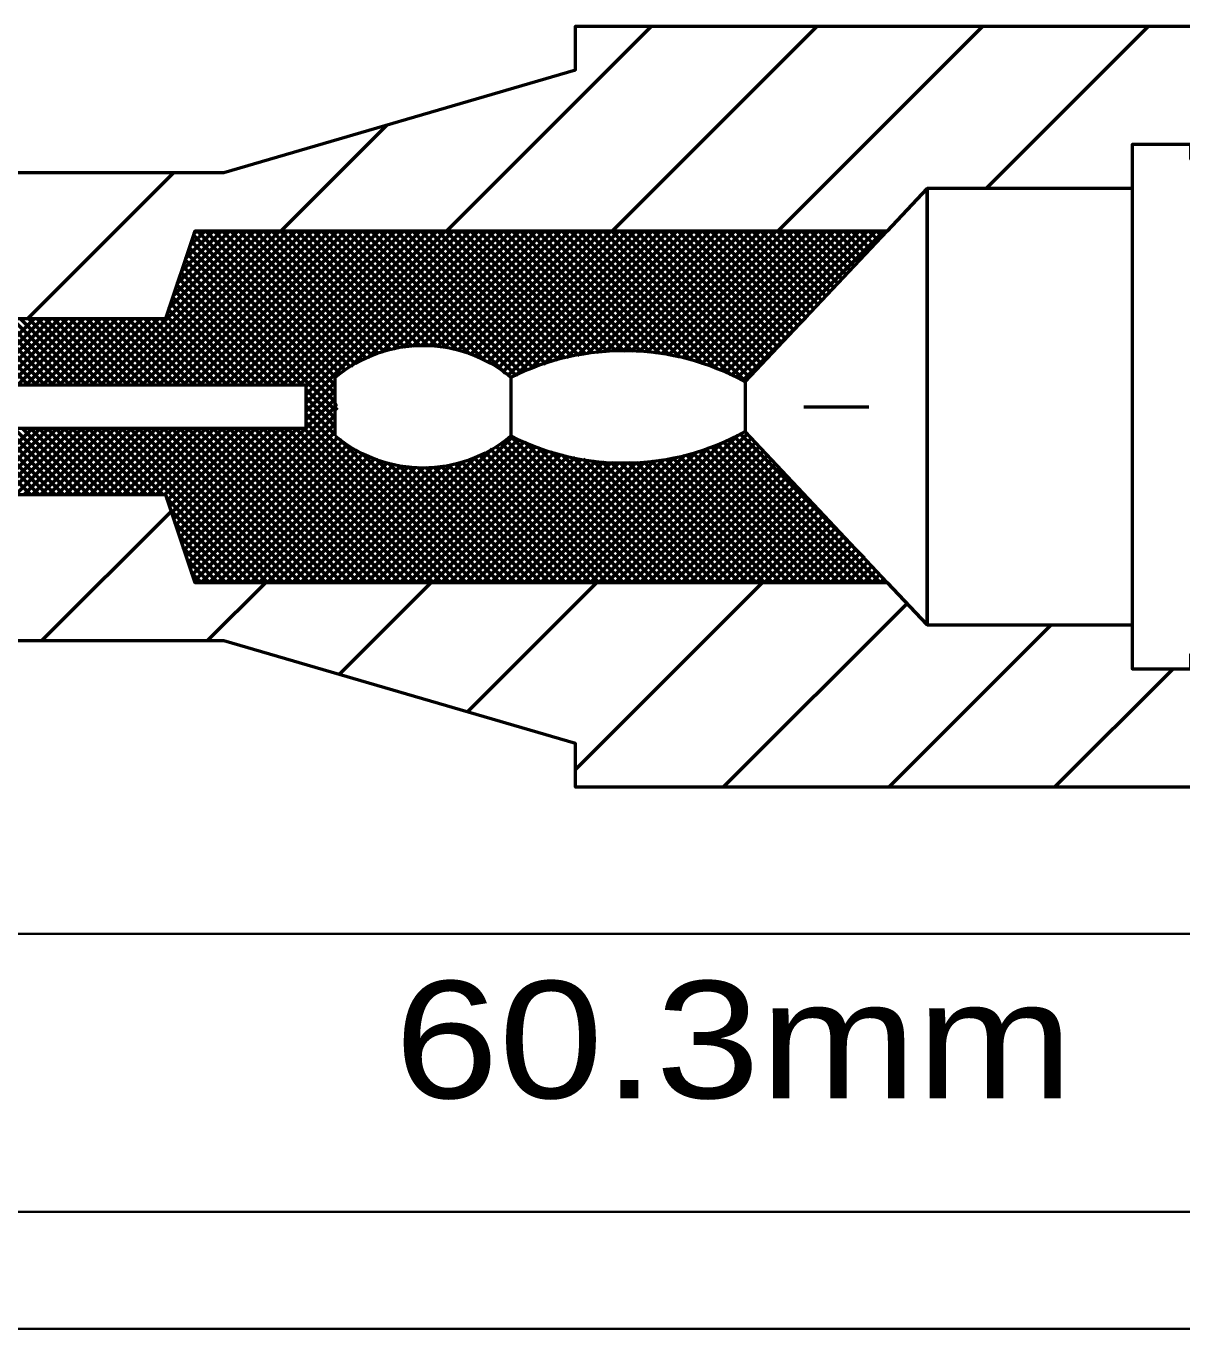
# Model space of a CAD drawing. Extents: x -32 to 824, y -6 to 538.
# Drawn here: x 569.6 to 593.29, y 240.93 to 267.63 of the extents above; entities that cross this region are included whole.
import ezdxf

# ---------------------------------------------------------------- set-up
doc = ezdxf.new("R2010")
doc.units = 0
doc.header["$LTSCALE"] = 1.1
doc.layers.add('1', color=7, linetype='Continuous', lineweight=53)

msp = doc.modelspace()

# ---------------------------------------------------------------- linework, layer by layer
at = {"layer": '1'}
for p, q in [((578.219, 263.433), (582.419, 267.633)), ((581.613, 263.433), (585.813, 267.633)), ((585.007, 263.433), (589.207, 267.633)), ((589.275, 264.307), (592.601, 267.633)), ((574.825, 263.433), (577, 265.608)), ((569.631, 261.633), (572.631, 264.633)), ((588.069, 264.307), (587.247, 263.433)), ((592.269, 264.307), (592.269, 255.359)), ((571.134, 260.283), (574.284, 263.433)), ((571.303, 260.283), (574.453, 263.433)), ((571.473, 260.283), (574.623, 263.433)), ((571.643, 260.283), (574.793, 263.433)), ((571.812, 260.283), (574.962, 263.433)), ((571.982, 260.283), (575.132, 263.433)), ((572.152, 260.283), (575.302, 263.433)), ((572.322, 260.283), (575.472, 263.433)), ((572.491, 260.283), (575.641, 263.433)), ((572.53, 261.849), (574.114, 263.433)), ((572.615, 262.104), (573.944, 263.433)), ((572.661, 260.283), (575.811, 263.433)), ((572.7, 262.358), (573.774, 263.433)), ((572.784, 262.613), (573.605, 263.433)), ((572.831, 260.283), (575.981, 263.433)), ((572.869, 262.867), (573.435, 263.433)), ((572.954, 263.122), (573.265, 263.433)), ((573, 260.283), (576.15, 263.433)), ((575.944, 260.437), (573.03, 263.351)), ((573.039, 263.376), (573.096, 263.433)), ((576.041, 260.51), (573.118, 263.433)), ((573.17, 260.283), (576.32, 263.433)), ((576.138, 260.583), (573.288, 263.433)), ((573.34, 260.283), (576.49, 263.433)), ((576.241, 260.649), (573.457, 263.433)), ((573.51, 260.283), (576.659, 263.433)), ((576.348, 260.713), (573.627, 263.433)), ((573.679, 260.283), (576.829, 263.433)), ((576.456, 260.773), (573.797, 263.433)), ((573.849, 260.283), (576.999, 263.433)), ((576.572, 260.827), (573.966, 263.433)), ((574.019, 260.283), (577.169, 263.433)), ((576.689, 260.88), (574.136, 263.433)), ((574.188, 260.283), (577.338, 263.433)), ((576.815, 260.924), (574.306, 263.433)), ((574.358, 260.283), (577.508, 263.433)), ((576.942, 260.967), (574.475, 263.433)), ((574.528, 260.283), (577.678, 263.433)), ((577.077, 261.001), (574.645, 263.433)), ((574.697, 260.283), (577.847, 263.433)), ((577.215, 261.033), (574.815, 263.433)), ((574.867, 260.283), (578.017, 263.433)), ((577.363, 261.055), (574.985, 263.433)), ((575.037, 260.283), (578.187, 263.433)), ((577.514, 261.073), (575.154, 263.433)), ((575.207, 260.283), (578.357, 263.433)), ((577.678, 261.079), (575.324, 263.433)), ((575.338, 260.245), (578.526, 263.433)), ((575.338, 260.075), (578.696, 263.433)), ((575.338, 259.905), (578.866, 263.433)), ((577.846, 261.081), (575.494, 263.433)), ((578.032, 261.064), (575.663, 263.433)), ((578.229, 261.037), (575.833, 263.433)), ((578.442, 260.993), (576.003, 263.433)), ((578.689, 260.917), (576.173, 263.433)), ((576.267, 260.664), (579.035, 263.433)), ((578.981, 260.794), (576.342, 263.433)), ((579.429, 260.516), (576.512, 263.433)), ((576.621, 260.849), (579.205, 263.433)), ((579.638, 260.477), (576.682, 263.433)), ((579.756, 260.528), (576.851, 263.433)), ((576.892, 260.95), (579.375, 263.433)), ((579.874, 260.58), (577.021, 263.433)), ((577.123, 261.012), (579.545, 263.433)), ((579.992, 260.631), (577.191, 263.433)), ((577.332, 261.051), (579.714, 263.433)), ((580.118, 260.676), (577.36, 263.433)), ((577.525, 261.074), (579.884, 263.433)), ((580.246, 260.717), (577.53, 263.433)), ((577.7, 261.079), (580.054, 263.433)), ((580.375, 260.758), (577.7, 263.433)), ((577.87, 261.079), (580.223, 263.433)), ((580.504, 260.798), (577.87, 263.433)), ((578.025, 261.065), (580.393, 263.433)), ((580.641, 260.832), (578.039, 263.433)), ((578.177, 261.047), (580.563, 263.433)), ((580.782, 260.86), (578.209, 263.433)), ((578.319, 261.019), (580.732, 263.433)), ((580.923, 260.889), (578.379, 263.433)), ((578.458, 260.989), (580.902, 263.433)), ((581.063, 260.918), (578.548, 263.433)), ((578.587, 260.948), (581.072, 263.433)), ((578.716, 260.908), (581.242, 263.433)), ((581.216, 260.935), (578.718, 263.433)), ((578.835, 260.857), (581.411, 263.433)), ((581.371, 260.95), (578.888, 263.433)), ((578.954, 260.806), (581.581, 263.433)), ((581.526, 260.965), (579.057, 263.433)), ((579.065, 260.747), (581.751, 263.433)), ((579.174, 260.687), (581.92, 263.433)), ((581.687, 260.974), (579.227, 263.433)), ((579.279, 260.622), (582.09, 263.433)), ((579.378, 260.552), (582.26, 263.433)), ((581.858, 260.972), (579.397, 263.433)), ((579.478, 260.481), (582.43, 263.433)), ((582.029, 260.971), (579.567, 263.433)), ((579.647, 260.481), (582.599, 263.433)), ((582.204, 260.965), (579.736, 263.433)), ((582.396, 260.944), (579.906, 263.433)), ((579.948, 260.612), (582.769, 263.433)), ((582.587, 260.922), (580.076, 263.433)), ((580.211, 260.706), (582.939, 263.433)), ((582.789, 260.89), (580.245, 263.433)), ((583.007, 260.842), (580.415, 263.433)), ((580.459, 260.784), (583.108, 263.433)), ((583.224, 260.793), (580.585, 263.433)), ((580.686, 260.841), (583.278, 263.433)), ((583.478, 260.709), (580.755, 263.433)), ((580.899, 260.884), (583.448, 263.433)), ((583.733, 260.625), (580.924, 263.433)), ((584.042, 260.485), (581.094, 263.433)), ((581.109, 260.924), (583.617, 263.433)), ((584.346, 260.351), (581.264, 263.433)), ((581.297, 260.943), (583.787, 263.433)), ((584.428, 260.438), (581.433, 263.433)), ((581.485, 260.961), (583.957, 263.433)), ((584.51, 260.526), (581.603, 263.433)), ((581.667, 260.974), (584.127, 263.433)), ((584.593, 260.613), (581.773, 263.433)), ((581.836, 260.973), (584.296, 263.433)), ((584.675, 260.701), (581.942, 263.433)), ((582.004, 260.971), (584.466, 263.433)), ((584.757, 260.788), (582.112, 263.433)), ((582.171, 260.969), (584.636, 263.433)), ((584.84, 260.875), (582.282, 263.433)), ((582.324, 260.952), (584.805, 263.433)), ((584.922, 260.963), (582.452, 263.433)), ((582.476, 260.934), (584.975, 263.433)), ((585.004, 261.05), (582.621, 263.433)), ((582.629, 260.917), (585.145, 263.433)), ((582.774, 260.893), (585.315, 263.433)), ((585.086, 261.138), (582.791, 263.433)), ((582.913, 260.862), (585.484, 263.433)), ((585.169, 261.225), (582.961, 263.433)), ((583.052, 260.832), (585.654, 263.433)), ((585.251, 261.313), (583.13, 263.433)), ((583.191, 260.801), (585.824, 263.433)), ((585.333, 261.4), (583.3, 263.433)), ((583.322, 260.762), (585.993, 263.433)), ((583.449, 260.719), (586.163, 263.433)), ((585.416, 261.487), (583.47, 263.433)), ((583.576, 260.677), (586.333, 263.433)), ((585.498, 261.575), (583.639, 263.433)), ((583.704, 260.634), (586.502, 263.433)), ((585.58, 261.662), (583.809, 263.433)), ((583.823, 260.584), (586.672, 263.433)), ((583.94, 260.531), (586.842, 263.433)), ((585.662, 261.75), (583.979, 263.433)), ((584.057, 260.478), (587.012, 263.433)), ((585.745, 261.837), (584.149, 263.433)), ((584.173, 260.425), (587.181, 263.433)), ((585.827, 261.925), (584.318, 263.433)), ((584.338, 260.343), (587.247, 263.433)), ((585.909, 262.012), (584.488, 263.433)), ((585.991, 262.099), (584.658, 263.433)), ((586.074, 262.187), (584.827, 263.433)), ((586.156, 262.274), (584.997, 263.433)), ((586.238, 262.362), (585.167, 263.433)), ((586.321, 262.449), (585.337, 263.433)), ((586.403, 262.536), (585.506, 263.433)), ((586.485, 262.624), (585.676, 263.433)), ((586.567, 262.711), (585.846, 263.433)), ((586.65, 262.799), (586.015, 263.433)), ((586.732, 262.886), (586.185, 263.433)), ((586.814, 262.974), (586.355, 263.433)), ((586.897, 263.061), (586.524, 263.433)), ((586.979, 263.149), (586.694, 263.433)), ((587.061, 263.236), (586.864, 263.433)), ((587.143, 263.323), (587.034, 263.433)), ((587.226, 263.411), (587.203, 263.433)), ((575.938, 260.104), (572.946, 263.096)), ((575.938, 260.274), (572.988, 263.223)), ((575.938, 259.764), (572.861, 262.842)), ((575.938, 259.934), (572.903, 262.969)), ((575.08, 260.283), (572.776, 262.587)), ((575.25, 260.283), (572.818, 262.714)), ((574.571, 260.283), (572.649, 262.205)), ((574.74, 260.283), (572.691, 262.333)), ((574.91, 260.283), (572.734, 262.46)), ((574.231, 260.283), (572.564, 261.951)), ((574.401, 260.283), (572.606, 262.078)), ((573.892, 260.283), (572.479, 261.696)), ((574.062, 260.283), (572.521, 261.823)), ((584.287, 260.37), (585.579, 261.661)), ((569.649, 260.283), (568.299, 261.633)), ((568.418, 260.283), (569.768, 261.633)), ((569.819, 260.283), (568.469, 261.633)), ((568.588, 260.283), (569.938, 261.633)), ((569.989, 260.283), (568.639, 261.633)), ((568.758, 260.283), (570.108, 261.633)), ((570.158, 260.283), (568.808, 261.633)), ((568.928, 260.283), (570.278, 261.633)), ((570.328, 260.283), (568.978, 261.633)), ((569.097, 260.283), (570.447, 261.633)), ((570.498, 260.283), (569.148, 261.633)), ((569.267, 260.283), (570.617, 261.633)), ((570.668, 260.283), (569.317, 261.633)), ((569.437, 260.283), (570.787, 261.633)), ((570.837, 260.283), (569.487, 261.633)), ((569.606, 260.283), (570.956, 261.633)), ((571.007, 260.283), (569.657, 261.633)), ((569.776, 260.283), (571.126, 261.633)), ((571.177, 260.283), (569.827, 261.633)), ((569.946, 260.283), (571.296, 261.633)), ((571.346, 260.283), (569.996, 261.633)), ((570.115, 260.283), (571.465, 261.633)), ((571.516, 260.283), (570.166, 261.633)), ((570.285, 260.283), (571.635, 261.633)), ((571.686, 260.283), (570.336, 261.633)), ((570.455, 260.283), (571.805, 261.633)), ((571.855, 260.283), (570.505, 261.633)), ((570.625, 260.283), (571.975, 261.633)), ((572.025, 260.283), (570.675, 261.633)), ((570.794, 260.283), (572.144, 261.633)), ((572.195, 260.283), (570.845, 261.633)), ((570.964, 260.283), (572.314, 261.633)), ((572.365, 260.283), (571.014, 261.633)), ((572.534, 260.283), (571.184, 261.633)), ((572.704, 260.283), (571.354, 261.633)), ((572.874, 260.283), (571.524, 261.633)), ((573.043, 260.283), (571.693, 261.633)), ((573.213, 260.283), (571.863, 261.633)), ((573.383, 260.283), (572.033, 261.633)), ((573.553, 260.283), (572.202, 261.633)), ((573.722, 260.283), (572.372, 261.633)), ((575.338, 259.736), (575.938, 260.336)), ((575.938, 259.233), (575.938, 260.433)), ((579.538, 260.433), (579.538, 259.233)), ((584.338, 260.343), (584.338, 259.324)), ((575.938, 259.595), (575.338, 260.195)), ((575.338, 259.566), (575.938, 260.166)), ((572.88, 256.768), (575.938, 259.827)), ((575.938, 259.425), (575.338, 260.025)), ((575.338, 259.396), (575.938, 259.996)), ((575.938, 259.255), (575.338, 259.855)), ((585.538, 259.833), (586.869, 259.833)), ((572.922, 256.641), (575.938, 259.657)), ((578.79, 256.233), (575.338, 259.686)), ((569.693, 258.033), (568.343, 259.383)), ((568.375, 258.033), (569.725, 259.383)), ((569.863, 258.033), (568.513, 259.383)), ((568.544, 258.033), (569.894, 259.383)), ((570.033, 258.033), (568.683, 259.383)), ((568.714, 258.033), (570.064, 259.383)), ((570.202, 258.033), (568.852, 259.383)), ((568.884, 258.033), (570.234, 259.383)), ((570.372, 258.033), (569.022, 259.383)), ((569.053, 258.033), (570.403, 259.383)), ((570.542, 258.033), (569.192, 259.383)), ((569.223, 258.033), (570.573, 259.383)), ((570.711, 258.033), (569.361, 259.383)), ((569.393, 258.033), (570.743, 259.383)), ((570.881, 258.033), (569.531, 259.383)), ((569.562, 258.033), (570.912, 259.383)), ((571.051, 258.033), (569.701, 259.383)), ((569.732, 258.033), (571.082, 259.383)), ((571.22, 258.033), (569.87, 259.383)), ((569.902, 258.033), (571.252, 259.383)), ((571.39, 258.033), (570.04, 259.383)), ((570.072, 258.033), (571.422, 259.383)), ((571.56, 258.033), (570.21, 259.383)), ((570.241, 258.033), (571.591, 259.383)), ((571.73, 258.033), (570.38, 259.383)), ((570.411, 258.033), (571.761, 259.383)), ((571.899, 258.033), (570.549, 259.383)), ((570.581, 258.033), (571.931, 259.383)), ((572.069, 258.033), (570.719, 259.383)), ((570.75, 258.033), (572.1, 259.383)), ((572.239, 258.033), (570.889, 259.383)), ((570.92, 258.033), (572.27, 259.383)), ((572.408, 258.033), (571.058, 259.383)), ((571.09, 258.033), (572.44, 259.383)), ((574.378, 256.233), (571.228, 259.383)), ((571.26, 258.033), (572.61, 259.383)), ((574.548, 256.233), (571.398, 259.383)), ((571.429, 258.033), (572.779, 259.383)), ((574.717, 256.233), (571.567, 259.383)), ((571.599, 258.033), (572.949, 259.383)), ((574.887, 256.233), (571.737, 259.383)), ((571.769, 258.033), (573.119, 259.383)), ((575.057, 256.233), (571.907, 259.383)), ((571.938, 258.033), (573.288, 259.383)), ((575.227, 256.233), (572.077, 259.383)), ((572.108, 258.033), (573.458, 259.383)), ((575.396, 256.233), (572.246, 259.383)), ((572.278, 258.033), (573.628, 259.383)), ((575.566, 256.233), (572.416, 259.383)), ((572.447, 258.033), (573.797, 259.383)), ((572.498, 257.914), (573.967, 259.383)), ((572.54, 257.786), (574.137, 259.383)), ((572.583, 257.659), (574.307, 259.383)), ((575.736, 256.233), (572.586, 259.383)), ((572.625, 257.532), (574.476, 259.383)), ((572.667, 257.404), (574.646, 259.383)), ((572.71, 257.277), (574.816, 259.383)), ((572.752, 257.15), (574.985, 259.383)), ((575.905, 256.233), (572.755, 259.383)), ((572.795, 257.023), (575.155, 259.383)), ((572.837, 256.895), (575.325, 259.383)), ((576.075, 256.233), (572.925, 259.383)), ((572.964, 256.514), (575.938, 259.487)), ((573.007, 256.386), (575.938, 259.317)), ((576.245, 256.233), (573.095, 259.383)), ((576.414, 256.233), (573.264, 259.383)), ((576.584, 256.233), (573.434, 259.383)), ((576.754, 256.233), (573.604, 259.383)), ((576.924, 256.233), (573.774, 259.383)), ((577.093, 256.233), (573.943, 259.383)), ((577.263, 256.233), (574.113, 259.383)), ((577.433, 256.233), (574.283, 259.383)), ((577.603, 256.233), (574.452, 259.383)), ((577.772, 256.233), (574.622, 259.383)), ((577.942, 256.233), (574.792, 259.383)), ((578.112, 256.233), (574.962, 259.383)), ((578.281, 256.233), (575.131, 259.383)), ((578.451, 256.233), (575.301, 259.383)), ((578.621, 256.233), (575.338, 259.516)), ((581.339, 256.233), (584.382, 259.276)), ((586.783, 256.726), (584.235, 259.274)), ((573.049, 256.259), (575.985, 259.195)), ((573.193, 256.233), (576.084, 259.124)), ((573.363, 256.233), (576.183, 259.054)), ((578.96, 256.233), (576.033, 259.16)), ((576.587, 256.233), (579.571, 259.217)), ((576.757, 256.233), (579.685, 259.161)), ((576.927, 256.233), (579.806, 259.112)), ((577.096, 256.233), (579.927, 259.063)), ((577.266, 256.233), (580.048, 259.015)), ((582.015, 256.233), (579.232, 259.016)), ((582.185, 256.233), (579.336, 259.082)), ((582.354, 256.233), (579.433, 259.155)), ((582.524, 256.233), (579.53, 259.227)), ((582.694, 256.233), (579.821, 259.106)), ((582.863, 256.233), (580.105, 258.992)), ((580.83, 256.233), (583.586, 258.99)), ((581, 256.233), (583.854, 259.087)), ((581.169, 256.233), (584.185, 259.249)), ((581.509, 256.233), (584.465, 259.189)), ((581.678, 256.233), (584.547, 259.102)), ((581.848, 256.233), (584.629, 259.014)), ((586.427, 256.233), (583.648, 259.012)), ((586.597, 256.233), (583.772, 259.058)), ((586.767, 256.233), (583.893, 259.106)), ((586.936, 256.233), (584.007, 259.162)), ((587.106, 256.233), (584.121, 259.218)), ((573.532, 256.233), (576.287, 258.988)), ((573.702, 256.233), (576.396, 258.927)), ((573.872, 256.233), (576.506, 258.867)), ((574.042, 256.233), (576.625, 258.816)), ((574.211, 256.233), (576.743, 258.765)), ((574.381, 256.233), (576.871, 258.723)), ((576.248, 256.233), (578.812, 258.797)), ((576.417, 256.233), (579.152, 258.968)), ((579.13, 256.233), (576.487, 258.876)), ((579.3, 256.233), (576.782, 258.751)), ((577.436, 256.233), (580.169, 258.966)), ((577.605, 256.233), (580.298, 258.926)), ((577.775, 256.233), (580.43, 258.889)), ((577.945, 256.233), (580.562, 258.851)), ((578.115, 256.233), (580.694, 258.813)), ((578.284, 256.233), (580.838, 258.787)), ((578.454, 256.233), (580.982, 258.761)), ((578.624, 256.233), (581.127, 258.736)), ((581.166, 256.233), (578.658, 258.741)), ((581.336, 256.233), (578.784, 258.785)), ((581.506, 256.233), (578.901, 258.838)), ((581.675, 256.233), (579.017, 258.892)), ((581.845, 256.233), (579.126, 258.952)), ((579.981, 256.233), (582.471, 258.723)), ((580.151, 256.233), (582.669, 258.751)), ((580.321, 256.233), (582.872, 258.784)), ((583.033, 256.233), (580.357, 258.91)), ((580.49, 256.233), (583.098, 258.841)), ((583.203, 256.233), (580.594, 258.842)), ((580.66, 256.233), (583.324, 258.897)), ((583.373, 256.233), (580.815, 258.791)), ((583.542, 256.233), (581.021, 258.755)), ((582.018, 256.233), (584.711, 258.927)), ((582.187, 256.233), (584.794, 258.839)), ((582.357, 256.233), (584.876, 258.752)), ((585.07, 256.233), (582.566, 258.737)), ((585.239, 256.233), (582.715, 258.758)), ((585.409, 256.233), (582.861, 258.781)), ((585.579, 256.233), (582.997, 258.815)), ((585.748, 256.233), (583.132, 258.849)), ((585.918, 256.233), (583.268, 258.883)), ((586.088, 256.233), (583.399, 258.921)), ((586.257, 256.233), (583.524, 258.967)), ((574.551, 256.233), (577.001, 258.683)), ((574.72, 256.233), (577.138, 258.651)), ((574.89, 256.233), (577.28, 258.623)), ((575.06, 256.233), (577.43, 258.603)), ((575.23, 256.233), (577.585, 258.589)), ((575.399, 256.233), (577.753, 258.587)), ((575.569, 256.233), (577.925, 258.589)), ((575.739, 256.233), (578.117, 258.612)), ((575.908, 256.233), (578.323, 258.648)), ((576.078, 256.233), (578.549, 258.704)), ((579.469, 256.233), (577.028, 258.675)), ((579.639, 256.233), (577.242, 258.63)), ((579.809, 256.233), (577.44, 258.602)), ((579.978, 256.233), (577.627, 258.585)), ((580.148, 256.233), (577.794, 258.587)), ((580.318, 256.233), (577.958, 258.593)), ((580.488, 256.233), (578.11, 258.611)), ((580.657, 256.233), (578.257, 258.633)), ((580.827, 256.233), (578.396, 258.664)), ((580.997, 256.233), (578.531, 258.698)), ((578.793, 256.233), (581.274, 258.714)), ((578.963, 256.233), (581.433, 258.703)), ((579.133, 256.233), (581.592, 258.692)), ((579.302, 256.233), (581.751, 258.682)), ((579.472, 256.233), (581.925, 258.686)), ((579.642, 256.233), (582.101, 258.692)), ((579.812, 256.233), (582.277, 258.699)), ((583.712, 256.233), (581.226, 258.718)), ((583.882, 256.233), (581.41, 258.705)), ((584.051, 256.233), (581.592, 258.692)), ((584.221, 256.233), (581.774, 258.68)), ((584.391, 256.233), (581.938, 258.686)), ((584.56, 256.233), (582.101, 258.692)), ((584.73, 256.233), (582.265, 258.698)), ((584.9, 256.233), (582.417, 258.716)), ((582.527, 256.233), (584.958, 258.665)), ((582.697, 256.233), (585.041, 258.577)), ((582.866, 256.233), (585.123, 258.49)), ((583.036, 256.233), (585.205, 258.402)), ((583.206, 256.233), (585.287, 258.315)), ((583.375, 256.233), (585.37, 258.227)), ((574.208, 256.233), (572.483, 257.959)), ((583.545, 256.233), (585.452, 258.14)), ((583.715, 256.233), (585.534, 258.053)), ((583.885, 256.233), (585.616, 257.965)), ((569.918, 255.033), (572.573, 257.688)), ((574.039, 256.233), (572.567, 257.704)), ((584.054, 256.233), (585.699, 257.878)), ((584.224, 256.233), (585.781, 257.79)), ((584.394, 256.233), (585.863, 257.703)), ((573.869, 256.233), (572.652, 257.45)), ((584.563, 256.233), (585.946, 257.615)), ((584.733, 256.233), (586.028, 257.528)), ((584.903, 256.233), (586.11, 257.441)), ((573.699, 256.233), (572.737, 257.195)), ((585.072, 256.233), (586.192, 257.353)), ((585.242, 256.233), (586.275, 257.266)), ((585.412, 256.233), (586.357, 257.178)), ((573.529, 256.233), (572.822, 256.94)), ((585.582, 256.233), (586.439, 257.091)), ((585.751, 256.233), (586.522, 257.004)), ((585.921, 256.233), (586.604, 256.916)), ((573.36, 256.233), (572.907, 256.686)), ((586.091, 256.233), (586.686, 256.829)), ((586.26, 256.233), (586.769, 256.741)), ((586.43, 256.233), (586.851, 256.654)), ((573.19, 256.233), (572.992, 256.431)), ((586.6, 256.233), (586.933, 256.566)), ((586.769, 256.233), (587.015, 256.479)), ((586.939, 256.233), (587.098, 256.392)), ((573.312, 255.033), (574.512, 256.233)), ((576.018, 254.345), (577.906, 256.233)), ((578.645, 253.579), (581.3, 256.233)), ((580.858, 252.397), (584.694, 256.233)), ((587.109, 256.233), (587.18, 256.304)), ((583.888, 252.033), (587.655, 255.8)), ((587.282, 252.033), (590.608, 255.359)), ((590.676, 252.033), (593.103, 254.459))]:
    msp.add_line(p, q, dxfattribs=at)
at = {"layer": '1', "lineweight": 35}
for p, q in [((564.058, 249.033), (604.858, 249.033)), ((547.258, 243.333), (612.361, 243.333)), ((560.458, 240.933), (602.179, 240.933))]:
    msp.add_line(p, q, dxfattribs=at)
at = {"layer": '1'}
for points in [[(564.058, 261.633), (564.058, 264.633), (573.658, 264.633), (580.858, 266.733), (580.858, 267.633), (604.858, 267.633), (604.858, 265.67)], [(594.669, 263.707), (594.669, 264.907), (593.469, 264.907), (593.469, 265.207), (592.269, 265.207), (592.269, 264.307), (588.069, 264.307)], [(587.247, 263.433), (573.058, 263.433), (572.458, 261.633), (564.058, 261.633), (552.058, 261.633), (552.058, 260.733), (542.458, 260.733), (542.458, 258.933), (552.058, 258.933), (552.058, 258.033), (564.058, 258.033), (572.458, 258.033), (573.058, 256.233), (587.247, 256.233), (588.069, 255.359), (588.069, 264.307)], [(587.247, 263.433), (588.069, 264.307), (588.069, 255.359), (587.247, 256.233), (584.338, 259.324)], [(588.069, 255.359), (592.269, 255.359), (592.269, 254.459), (593.469, 254.459), (593.469, 254.759), (594.669, 254.759), (594.669, 255.959)], [(604.858, 253.996), (604.858, 252.033), (580.858, 252.033), (580.858, 252.933), (573.658, 255.033), (564.058, 255.033)]]:
    msp.add_lwpolyline(points, dxfattribs=at)
msp.add_lwpolyline([(552.658, 259.383), (552.658, 260.283), (575.338, 260.283), (575.338, 259.383)], close=True, dxfattribs=at)
for centre, radius, start, end in [((577.738, 258.267), 2.816, 50.2674, 129.7326), ((581.851, 255.806), 5.173, 61.2712, 116.5661), ((576.005, 259.831), 0.0671, 113.08, 246.92), ((581.853, 263.796), 5.117, 243.1023, 299.0603), ((577.738, 261.399), 2.816, 230.2674, 309.7326)]:
    msp.add_arc(centre, radius, start, end, dxfattribs=at)

# ---------------------------------------------------------------- texts
at = {"layer": '1', "width": 1.2}
msp.add_text('60.3mm', height=2.4, dxfattribs=at).set_placement((577.145, 245.662))

doc.saveas('drawing.dxf')
